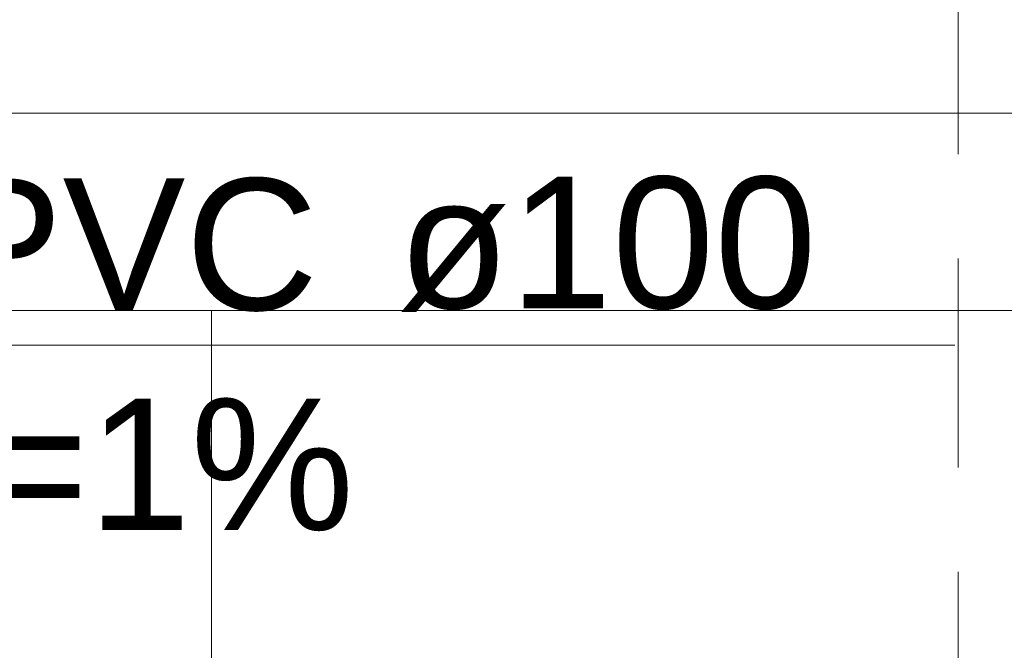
# Model space of a CAD drawing. Header units: millimetres. Extents: x 321 to 585, y -277 to 9.
# Tile 589 of 656: x 363.822 to 365.318, y -94.419 to -93.46. Entities that reach past the tile are written whole.
import ezdxf

# ---------------------------------------------------------------- set-up
doc = ezdxf.new("R2010")
doc.units = ezdxf.units.MM
doc.header["$MEASUREMENT"] = 0
doc.linetypes.add('HIDDEN2', pattern=[0.47625, 0.3175, -0.15875])
doc.linetypes.add('NULL', pattern=[0])
for name, color, linetype, lineweight in [('DI-Detalhes', 5, 'HIDDEN2', 9), ('IFC-Viga-Contorno', 66, 'Continuous', 5), ('TQ-Textos conduto', 7, 'Continuous', 9)]:
    doc.layers.add(name, color=color, linetype=linetype, lineweight=lineweight)
doc.styles.add('Arial', font='arial.ttf')

msp = doc.modelspace()

# ---------------------------------------------------------------- linework, layer by layer
at = {"layer": 'DI-Detalhes'}
msp.add_lwpolyline([(356.3075, -92.8709), (365.2476, -92.8709), (365.2476, -101.7871), (356.3075, -101.7871), (356.3075, -92.8709)], dxfattribs=at)
at = {"layer": 'IFC-Viga-Contorno', "color": 7, "lineweight": 5}
for p, q in [((359.4137, -93.6026), (366.0713, -93.6026)), ((359.4137, -93.9026), (366.0713, -93.9026)), ((364.1137, -100.87), (364.1137, -93.9026))]:
    msp.add_line(p, q, dxfattribs=at)
at = {"layer": 'TQ-Textos conduto'}
msp.add_lwpolyline([(362.8914, -94.5552), (363.4914, -93.9552), (365.2428, -93.9552)], dxfattribs=at)

# ---------------------------------------------------------------- texts
at = {"layer": 'TQ-Textos conduto', "linetype": 'NULL', "char_height": 0.2, "attachment_point": 7, "line_spacing_factor": 0.6, "style": 'Arial'}
for s, insert, width in [('PVC', (363.7014, -93.9045), 1.14939), ('ø100', (364.3961, -93.9045), 1.273476), ('i=1%', (363.7014, -94.2379), 1.257927)]:
    msp.add_mtext(s, dxfattribs=dict(at, insert=insert, width=width))

doc.saveas('drawing.dxf')
